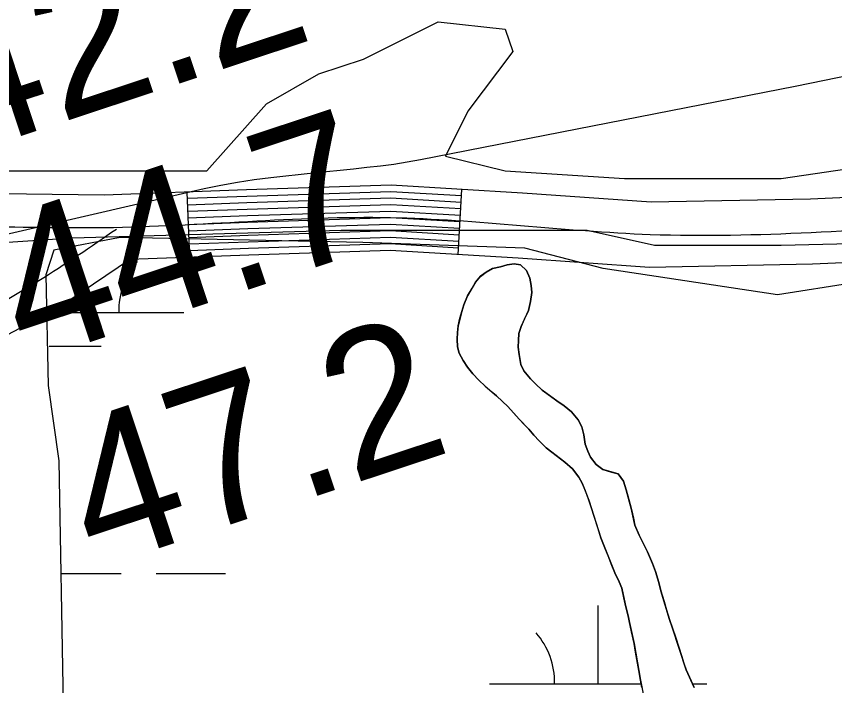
# Model space of a CAD drawing. Extents: x 3177185 to 3215018, y 812988 to 838321.
# Drawn here: x 3210268.7 to 3210645, y 827149.1 to 827457 of the extents above; entities that cross this region are included whole.
import ezdxf

# ---------------------------------------------------------------- set-up
doc = ezdxf.new("R2010")
doc.units = 0
for name, color, linetype in [('V-RIVR-RANG', 7, 'Continuous'), ('V-ROAD-CNTR', 7, 'Continuous'), ('V-SITE-VEGE', 7, 'Continuous'), ('V-TOPO-MINR', 7, 'Continuous'), ('V-TOPO-SHOR', 7, 'Continuous'), ('V-WETL-SWMP', 7, 'Continuous')]:
    doc.layers.add(name, color=color, linetype=linetype)

msp = doc.modelspace()

# ---------------------------------------------------------------- linework, layer by layer
at = {"layer": 'V-ROAD-CNTR'}
for p, q in [((3210471.81, 827347.45), (3210473.58, 827377.39)), ((3210348.37, 827346.19), (3210347.24, 827376.17))]:
    msp.add_line(p, q, dxfattribs=at)
for points in [[(3211683.75, 827693.73), (3211663.73, 827686.06), (3211615.17, 827664.42), (3211565.63, 827642.71), (3211466.78, 827607.67), (3211368.58, 827572.96), (3211278.06, 827538.72), (3211187.26, 827504.54), (3211134.9, 827485.51), (3211082.72, 827466.56), (3211006.74, 827437.6), (3210931.25, 827408.12), (3210870.68, 827381.02), (3210807.09, 827355.64), (3210781.41, 827350.08), (3210709.31, 827346.31), (3210634.83, 827342.99), (3210559.79, 827341.56), (3210499.51, 827345.8), (3210440.57, 827349.3), (3210375.55, 827347.21), (3210320.9, 827345.16)], [(3211456.77, 827635.95), (3211358.27, 827601.14), (3211267.47, 827566.78), (3211176.85, 827532.67), (3211124.65, 827513.7), (3211072.26, 827494.68), (3210995.95, 827465.59), (3210919.66, 827435.8), (3210858.99, 827408.66), (3210798.29, 827384.43), (3210777.42, 827379.91), (3210707.86, 827376.28), (3210633.88, 827372.97), (3210560.56, 827371.58), (3210501.46, 827375.74), (3210440.98, 827379.33), (3210374.5, 827377.19), (3210309.07, 827374.74), (3210249.24, 827375.47), (3210188.01, 827373.03)], [(3210473.4, 827374.4), (3210440.94, 827376.33), (3210374.61, 827374.19), (3210347.35, 827373.17)], [(3210473.23, 827371.4), (3210440.9, 827373.32), (3210374.71, 827371.2), (3210347.47, 827370.17)], [(3210473.05, 827368.41), (3210440.86, 827370.32), (3210374.81, 827368.2), (3210347.58, 827367.18)], [(3210472.87, 827365.42), (3210440.82, 827367.32), (3210374.92, 827365.2), (3210347.69, 827364.18)], [(3210472.69, 827362.42), (3210440.78, 827364.32), (3210375.02, 827362.2), (3210347.8, 827361.18)], [(3210472.52, 827359.43), (3210440.74, 827361.31), (3210375.13, 827359.2), (3210347.91, 827358.18)], [(3210472.34, 827356.43), (3210440.7, 827358.31), (3210375.23, 827356.2), (3210348.03, 827355.18)], [(3210472.16, 827353.44), (3210440.66, 827355.31), (3210375.34, 827353.21), (3210348.14, 827352.19)], [(3210471.98, 827350.44), (3210440.62, 827352.3), (3210375.44, 827350.21), (3210348.25, 827349.19)], [(3209845.04, 827264.92), (3209859.24, 827265.81), (3209884.55, 827259.39), (3209904.34, 827255.04), (3209946.72, 827251.96), (3209968.32, 827251.87), (3209989.69, 827253.57), (3210042.26, 827260.82), (3210094.4, 827268.5), (3210141.78, 827275.78), (3210189.63, 827283.54), (3210218.99, 827290.69), (3210247.72, 827301.7), (3210287.06, 827322.4), (3210321.09, 827345.4)]]:
    msp.add_lwpolyline(points, dxfattribs=at)
for points in [[(3212784.04, 828348.86), (3212610.15, 828268.62), (3212500.86, 828208.2), (3212361.17, 828105.33), (3212289.92, 828011.63), (3212212.12, 827921.98), (3212160.44, 827881.32), (3212062.5, 827839.05), (3211919.46, 827792.25), (3211747.55, 827733.29), (3211657.99, 827699.93), (3211560.1, 827656.66), (3211363.42, 827587.05), (3211182.05, 827518.61), (3211077.49, 827480.62), (3210925.45, 827421.96), (3210802.69, 827370.03), (3210708.58, 827361.3), (3210560.17, 827356.57), (3210440.78, 827364.32), (3210309.26, 827359.73), (3210189.72, 827358.08), (3210079.22, 827334.44), (3209938.5, 827302.26)], [(3209858.02, 827281.06), (3209906.5, 827269.92), (3209988.07, 827268.49), (3210092.17, 827283.33), (3210186.65, 827298.25), (3210241.52, 827315.39), (3210314.7, 827359.19)]]:
    msp.add_spline(points, degree=3, dxfattribs=at)
at = {"layer": 'V-SITE-VEGE'}
for points in [[(3209690.68, 827289.78), (3209752.44, 827293.21), (3209838.21, 827313.81), (3209923.98, 827330.97), (3210037.19, 827355), (3210171, 827382.46), (3210222.46, 827385.89), (3210356.26, 827385.89), (3210383.71, 827416.79), (3210407.72, 827430.52), (3210428.31, 827437.38), (3210462.62, 827454.54), (3210493.49, 827451.11), (3210496.93, 827440.81), (3210476.34, 827413.35), (3210466.05, 827392.76), (3210493.49, 827385.89), (3210548.39, 827382.46), (3210620.44, 827382.46), (3210737.08, 827399.62)], [(3210761.1, 827355), (3210620.44, 827351.57), (3210562.11, 827351.57), (3210531.24, 827358.44), (3210418.02, 827358.44), (3210294.51, 827355), (3210191.58, 827348.14), (3210153.85, 827341.27), (3210016.61, 827313.81), (3209954.86, 827289.78), (3209831.35, 827272.62), (3209776.45, 827255.46), (3209786.75, 827221.13), (3209817.62, 827176.51), (3209827.92, 827142.18), (3209821.05, 827111.29), (3209807.33, 827097.56), (3209793.61, 827094.13), (3209773.02, 827090.7), (3209759.3, 827111.29), (3209738.71, 827145.62), (3209731.85, 827176.51), (3209724.99, 827200.54)], [(3210580.42, 827148.19), (3210576.7, 827156.32), (3210570.44, 827175.48), (3210568.98, 827179.55), (3210565.11, 827192.68), (3210564.17, 827196.48), (3210562.57, 827201.6), (3210561.24, 827205.28), (3210558.85, 827210.66), (3210555.01, 827218.39), (3210553.14, 827222.98), (3210551.54, 827230.21), (3210549.13, 827239.13), (3210547.93, 827243.2), (3210545.42, 827246.48), (3210538.44, 827248.55), (3210535.28, 827250.9), (3210532.77, 827254.18), (3210531.44, 827256.93), (3210530.24, 827260.21), (3210529.7, 827264.55), (3210528.76, 827268.22), (3210527.04, 827271.37), (3210524, 827275.04), (3210520.57, 827277.91), (3210517.28, 827280.13), (3210510.42, 827285.1), (3210507.38, 827287.97), (3210505.14, 827290.33), (3210502.1, 827293.87), (3210500.64, 827296.88), (3210499.83, 827301.48), (3210499.42, 827304.77), (3210499.54, 827307.92), (3210499.79, 827311.08), (3210500.83, 827314.37), (3210504.21, 827321.74), (3210505.12, 827325.82), (3210505.75, 827330.03), (3210505.48, 827333.18), (3210504.8, 827336.59), (3210503.34, 827340.14), (3210500.57, 827342.75), (3210497.54, 827343.14), (3210494.39, 827342.73), (3210491.24, 827341.79), (3210487.7, 827340.99), (3210484.68, 827339.4), (3210482.06, 827337.42), (3210479.84, 827334.78), (3210476.19, 827328.45), (3210474.5, 827324.37), (3210473.46, 827321.21), (3210471.91, 827314.63), (3210471.53, 827311.61), (3210471.41, 827308.58), (3210471.56, 827305.04), (3210472.36, 827302.02), (3210474.08, 827298.74)], [(3210474.08, 827298.74), (3210476.2, 827295.59), (3210478.58, 827292.58), (3210481.35, 827289.57), (3210484.26, 827286.82), (3210489.53, 827282.38), (3210492.3, 827279.89), (3210494.68, 827277.54), (3210499.96, 827271.64), (3210504.32, 827267.06), (3210506.57, 827264.31), (3210509.08, 827261.7), (3210512.38, 827258.56), (3210514.88, 827256.46), (3210520.95, 827251.89), (3210524.38, 827248.88), (3210527.29, 827245.08), (3210528.88, 827242.2), (3210531.93, 827234.46), (3210537.53, 827217.13), (3210543.91, 827200.99), (3210545.9, 827196.8), (3210547.09, 827193.91), (3210548.97, 827185.37), (3210550.04, 827181.17), (3210550.58, 827178.15), (3210552.73, 827168.44), (3210555.69, 827151.62), (3210557.3, 827143.75)]]:
    msp.add_lwpolyline(points, dxfattribs=at)
at = {"layer": 'V-TOPO-MINR'}
msp.add_lwpolyline([(3209680.15, 827223.85), (3209818.32, 827254.61), (3209956.38, 827285.89), (3210094.36, 827317.51), (3210355.05, 827377.76), (3210362.65, 827379.38), (3210370.29, 827380.81), (3210377.97, 827381.96), (3210385.68, 827382.93), (3210405.13, 827385.02), (3210411.32, 827385.68), (3210417.51, 827386.33), (3210423.7, 827386.96), (3210429.9, 827387.58), (3210436.08, 827388.28), (3210442.24, 827389.1), (3210448.38, 827390.09), (3210454.5, 827391.19), (3210626.86, 827424.85), (3210718.95, 827443.75)], dxfattribs=at)
at = {"layer": 'V-TOPO-SHOR'}
for points in [[(3210509.08, 827261.7), (3210506.57, 827264.31), (3210504.32, 827267.06), (3210502.21, 827269.29), (3210499.96, 827271.64), (3210497.45, 827274.4), (3210494.68, 827277.54), (3210492.3, 827279.89), (3210489.53, 827282.38), (3210487.03, 827284.47), (3210484.26, 827286.82), (3210481.35, 827289.57), (3210478.58, 827292.58), (3210476.2, 827295.59), (3210474.08, 827298.74), (3210472.36, 827302.02), (3210471.56, 827305.04), (3210471.41, 827308.58), (3210471.53, 827311.61), (3210471.91, 827314.63), (3210472.68, 827318.18), (3210473.46, 827321.21), (3210474.5, 827324.37), (3210476.19, 827328.45), (3210478.27, 827332.01), (3210479.84, 827334.78), (3210482.06, 827337.42), (3210484.68, 827339.4), (3210487.7, 827340.99), (3210491.24, 827341.79), (3210494.39, 827342.73), (3210497.54, 827343.14), (3210500.57, 827342.75), (3210503.34, 827340.14), (3210504.8, 827336.59), (3210505.48, 827333.18), (3210505.75, 827330.03), (3210505.12, 827325.82), (3210504.21, 827321.74), (3210502.26, 827317.53), (3210500.83, 827314.37), (3210499.79, 827311.08), (3210499.54, 827307.92), (3210499.42, 827304.77), (3210499.83, 827301.48), (3210500.64, 827296.88), (3210502.1, 827293.87), (3210505.14, 827290.33), (3210507.38, 827287.97), (3210510.42, 827285.1), (3210514.37, 827282.22), (3210517.28, 827280.13), (3210520.57, 827277.91), (3210524, 827275.04), (3210527.04, 827271.37), (3210528.76, 827268.22), (3210529.7, 827264.55), (3210530.24, 827260.21), (3210531.44, 827256.93), (3210532.77, 827254.18), (3210535.28, 827250.9), (3210538.44, 827248.55), (3210542.39, 827247.38), (3210545.42, 827246.48), (3210547.93, 827243.2), (3210549.13, 827239.13), (3210550.33, 827234.8), (3210551.54, 827230.21), (3210552.47, 827226.14), (3210553.14, 827222.98), (3210555.01, 827218.39), (3210556.99, 827214.46), (3210558.85, 827210.66), (3210561.24, 827205.28), (3210562.57, 827201.6), (3210564.17, 827196.48), (3210565.11, 827192.68), (3210566.57, 827187.82), (3210567.64, 827184.01), (3210568.98, 827179.55), (3210570.44, 827175.48), (3210571.91, 827171.02), (3210573.1, 827167.21), (3210574.7, 827162.49), (3210575.64, 827159.47), (3210576.7, 827156.32), (3210578.29, 827152.91), (3210580.42, 827148.19)], [(3210556.36, 827148.21), (3210555.69, 827151.62), (3210554.88, 827156.09), (3210554.34, 827159.38), (3210553.4, 827164.49), (3210552.73, 827168.44), (3210551.52, 827173.82), (3210550.58, 827178.15), (3210550.04, 827181.17), (3210548.97, 827185.37), (3210548.04, 827189.45), (3210547.09, 827193.91), (3210545.9, 827196.8), (3210543.91, 827200.99), (3210542.58, 827204.4), (3210540.85, 827208.87), (3210539.66, 827211.75), (3210537.53, 827217.13), (3210536.06, 827221.73), (3210534.33, 827226.97), (3210533, 827231.18), (3210531.93, 827234.46), (3210530.34, 827238.66), (3210528.88, 827242.2), (3210527.29, 827245.08), (3210524.38, 827248.88), (3210520.95, 827251.89), (3210518.31, 827253.85), (3210514.88, 827256.46), (3210512.38, 827258.56), (3210509.08, 827261.7)]]:
    msp.add_lwpolyline(points, dxfattribs=at)
at = {"layer": 'V-WETL-SWMP'}
for p, q in [((3210316.4, 827355.3), (3210285.85, 827349.48)), ((3210427.97, 827353.04), (3210316.4, 827355.3)), ((3210295.74, 827320.78), (3210295.74, 827351.36)), ((3210502.48, 827350.43), (3210427.97, 827353.04)), ((3210285.85, 827349.48), (3210282.17, 827338.09)), ((3210538.59, 827340.98), (3210502.48, 827350.43)), ((3210494.39, 827342.72), (3210497.55, 827343.13)), ((3210497.55, 827343.13), (3210500.57, 827342.75)), ((3210482.06, 827337.41), (3210484.68, 827339.39)), ((3210484.68, 827339.39), (3210487.7, 827340.98)), ((3210487.7, 827340.98), (3210491.24, 827341.79)), ((3210491.24, 827341.79), (3210494.39, 827342.72)), ((3210500.57, 827342.75), (3210503.34, 827340.13)), ((3210503.34, 827340.13), (3210504.8, 827336.59)), ((3210618.63, 827328.98), (3210538.59, 827340.98)), ((3210697.59, 827341.29), (3210618.63, 827328.98)), ((3210282.17, 827338.09), (3210283.25, 827287.16)), ((3210479.84, 827334.77), (3210482.06, 827337.41)), ((3210504.8, 827336.59), (3210505.48, 827333.18)), ((3210476.19, 827328.45), (3210478.28, 827332.01)), ((3210478.28, 827332.01), (3210479.84, 827334.77)), ((3210505.48, 827333.18), (3210505.75, 827330.02)), ((3210474.5, 827324.37), (3210476.19, 827328.45)), ((3210505.75, 827330.02), (3210505.12, 827325.81)), ((3210473.46, 827321.21), (3210474.5, 827324.37)), ((3210505.12, 827325.81), (3210504.21, 827321.74)), ((3210282.54, 827320.78), (3210345.74, 827320.78)), ((3210472.68, 827318.18), (3210473.46, 827321.21)), ((3210504.21, 827321.74), (3210502.26, 827317.52)), ((3210471.91, 827314.63), (3210472.68, 827318.18)), ((3210502.26, 827317.52), (3210500.83, 827314.36)), ((3210471.53, 827311.6), (3210471.91, 827314.63)), ((3210500.83, 827314.36), (3210499.79, 827311.07)), ((3210471.41, 827308.58), (3210471.53, 827311.6)), ((3210499.79, 827311.07), (3210499.54, 827307.91)), ((3210471.56, 827305.03), (3210471.41, 827308.58)), ((3210499.54, 827307.91), (3210499.42, 827304.76)), ((3210283.74, 827305.34), (3210307.74, 827305.34)), ((3210472.36, 827302.01), (3210471.56, 827305.03)), ((3210474.08, 827298.73), (3210472.36, 827302.01)), ((3210499.42, 827304.76), (3210499.83, 827301.48)), ((3210476.2, 827295.59), (3210474.08, 827298.73)), ((3210499.83, 827301.48), (3210500.64, 827296.88)), ((3210478.58, 827292.58), (3210476.2, 827295.59)), ((3210500.64, 827296.88), (3210502.1, 827293.86)), ((3210481.35, 827289.57), (3210478.58, 827292.58)), ((3210502.1, 827293.86), (3210505.14, 827290.33)), ((3210283.25, 827287.16), (3210288.16, 827252.58)), ((3210484.26, 827286.82), (3210481.35, 827289.57)), ((3210487.03, 827284.46), (3210484.26, 827286.82)), ((3210505.14, 827290.33), (3210507.38, 827287.97)), ((3210507.38, 827287.97), (3210510.42, 827285.09)), ((3210489.53, 827282.37), (3210487.03, 827284.46)), ((3210510.42, 827285.09), (3210514.38, 827282.22)), ((3210492.3, 827279.89), (3210489.53, 827282.37)), ((3210494.68, 827277.53), (3210492.3, 827279.89)), ((3210514.38, 827282.22), (3210517.28, 827280.13)), ((3210517.28, 827280.13), (3210520.57, 827277.91)), ((3210497.45, 827274.39), (3210494.68, 827277.53)), ((3210520.57, 827277.91), (3210524, 827275.03)), ((3210499.96, 827271.64), (3210497.45, 827274.39)), ((3210502.21, 827269.28), (3210499.96, 827271.64)), ((3210524, 827275.03), (3210527.04, 827271.36)), ((3210504.32, 827267.06), (3210502.21, 827269.28)), ((3210527.04, 827271.36), (3210528.76, 827268.22)), ((3210528.76, 827268.22), (3210529.7, 827264.54)), ((3210506.57, 827264.31), (3210504.32, 827267.06)), ((3210509.08, 827261.69), (3210506.57, 827264.31)), ((3210529.7, 827264.54), (3210530.24, 827260.21)), ((3210512.38, 827258.55), (3210509.08, 827261.69)), ((3210514.88, 827256.46), (3210512.38, 827258.55)), ((3210530.24, 827260.21), (3210531.44, 827256.93)), ((3210531.44, 827256.93), (3210532.77, 827254.17)), ((3210518.31, 827253.85), (3210514.88, 827256.46)), ((3210520.95, 827251.89), (3210518.31, 827253.85)), ((3210532.77, 827254.17), (3210535.28, 827250.9)), ((3210288.16, 827252.58), (3210291.73, 827050.56)), ((3210524.38, 827248.88), (3210520.95, 827251.89)), ((3210535.28, 827250.9), (3210538.44, 827248.55)), ((3210527.29, 827245.08), (3210524.38, 827248.88)), ((3210538.44, 827248.55), (3210542.39, 827247.38)), ((3210542.39, 827247.38), (3210545.42, 827246.47)), ((3210545.42, 827246.47), (3210547.93, 827243.2)), ((3210528.88, 827242.19), (3210527.29, 827245.08)), ((3210530.34, 827238.65), (3210528.88, 827242.19)), ((3210547.93, 827243.2), (3210549.13, 827239.13)), ((3210531.93, 827234.45), (3210530.34, 827238.65)), ((3210549.13, 827239.13), (3210550.33, 827234.8)), ((3210533, 827231.17), (3210531.93, 827234.45)), ((3210550.33, 827234.8), (3210551.54, 827230.2)), ((3210534.33, 827226.97), (3210533, 827231.17)), ((3210551.54, 827230.2), (3210552.47, 827226.13)), ((3210536.06, 827221.72), (3210534.33, 827226.97)), ((3210552.47, 827226.13), (3210553.15, 827222.98)), ((3210553.15, 827222.98), (3210555.01, 827218.39)), ((3210537.53, 827217.13), (3210536.06, 827221.72)), ((3210539.66, 827211.75), (3210537.53, 827217.13)), ((3210555.01, 827218.39), (3210556.99, 827214.45)), ((3210540.85, 827208.86), (3210539.66, 827211.75)), ((3210556.99, 827214.45), (3210558.85, 827210.65)), ((3210542.58, 827204.4), (3210540.85, 827208.86)), ((3210558.85, 827210.65), (3210561.24, 827205.27)), ((3210543.91, 827200.99), (3210542.58, 827204.4)), ((3210561.24, 827205.27), (3210562.57, 827201.6)), ((3210289.08, 827200.7), (3210316.9, 827200.7)), ((3210332.9, 827200.7), (3210364.9, 827200.7)), ((3210545.9, 827196.79), (3210543.91, 827200.99)), ((3210562.57, 827201.6), (3210564.17, 827196.48)), ((3210547.1, 827193.91), (3210545.9, 827196.79)), ((3210564.17, 827196.48), (3210565.11, 827192.67)), ((3210548.04, 827189.44), (3210547.1, 827193.91)), ((3210565.11, 827192.67), (3210566.58, 827187.81)), ((3210548.97, 827185.37), (3210548.04, 827189.44)), ((3210536.21, 827149.96), (3210536.21, 827185.96)), ((3210550.04, 827181.17), (3210548.97, 827185.37)), ((3210566.58, 827187.81), (3210567.64, 827184.01)), ((3210567.64, 827184.01), (3210568.98, 827179.54)), ((3210550.58, 827178.15), (3210550.04, 827181.17)), ((3210551.52, 827173.82), (3210550.58, 827178.15)), ((3210568.98, 827179.54), (3210570.44, 827175.48)), ((3210552.73, 827168.43), (3210551.52, 827173.82)), ((3210570.44, 827175.48), (3210571.91, 827171.01)), ((3210571.91, 827171.01), (3210573.11, 827167.21)), ((3210553.4, 827164.49), (3210552.73, 827168.43)), ((3210573.11, 827167.21), (3210574.7, 827162.48)), ((3210554.35, 827159.37), (3210553.4, 827164.49)), ((3210574.7, 827162.48), (3210575.64, 827159.46)), ((3210554.89, 827156.09), (3210554.35, 827159.37)), ((3210575.64, 827159.46), (3210576.7, 827156.31)), ((3210555.69, 827151.62), (3210554.89, 827156.09)), ((3210576.7, 827156.31), (3210578.29, 827152.9)), ((3210556.37, 827148.21), (3210555.69, 827151.62)), ((3210578.29, 827152.9), (3210580.42, 827148.18)), ((3210486.21, 827149.96), (3210556.02, 827149.96)), ((3210579.62, 827149.96), (3210586.21, 827149.96))]:
    msp.add_line(p, q, dxfattribs=at)
for centre, start, end in [((3210350.98, 827321.25), 139.2282, 180.7718), ((3210480.97, 827150.44), 359.2282, 40.7718)]:
    msp.add_arc(centre, 35.25, start, end, dxfattribs=at)

# ---------------------------------------------------------------- texts
at = {"layer": 'V-RIVR-RANG'}
for s, p in [('42.2', (3210241.31, 827392.2)), ('44.7', (3210273, 827297.36)), ('47.2', (3210304.7, 827202.51))]:
    msp.add_text(s, height=67, rotation=18.3383, dxfattribs=at).set_placement(p)

doc.saveas('drawing.dxf')
